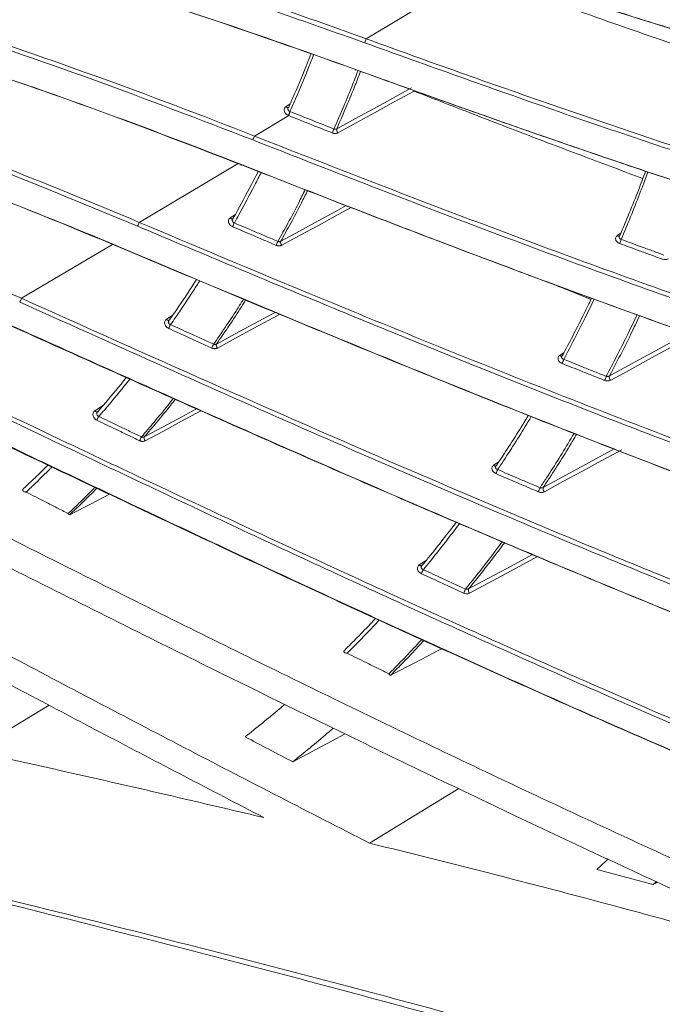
# Model space of a CAD drawing. Header units: millimetres. Extents: x 0 to 1118, y 0 to 864.
# Tile 267 of 313: x 831 to 842, y 552 to 568. Entities that reach past the tile are written whole.
import ezdxf

# ---------------------------------------------------------------- set-up
doc = ezdxf.new("R2010")
doc.units = ezdxf.units.MM

msp = doc.modelspace()

# ---------------------------------------------------------------- linework, layer by layer
at = {"color": 9, "linetype": 'Continuous', "lineweight": 0}
for p, q in [((838.597, 568.999), (836.845, 567.945)), ((837.603, 567.115), (837.597, 567.111)), ((835.547, 566.849), (835.615, 566.893)), ((835.591, 566.705), (835.037, 566.374)), ((834.774, 565.929), (833.176, 564.979)), ((834.647, 565.052), (834.729, 565.106)), ((840.903, 564.764), (840.961, 564.802)), ((832.745, 564.622), (831.272, 563.752)), ((833.615, 563.413), (833.718, 563.479)), ((839.973, 562.829), (840.042, 562.873)), ((832.457, 561.934), (832.596, 562.023)), ((838.904, 561.052), (838.989, 561.107)), ((837.702, 559.44), (837.813, 559.512))]:
    msp.add_line(p, q, dxfattribs=at)
at = {"color": 7, "linetype": 'Continuous', "lineweight": 15}
for p, q in [((837.739, 559.423), (837.746, 559.43)), ((831.719, 557.173), (830.49, 556.431)), ((838.342, 555.824), (836.895, 554.944)), ((841.483, 554.272), (840.573, 554.515)), ((841.483, 554.272), (841.536, 554.323)), ((841.483, 554.272), (841.559, 554.312))]:
    msp.add_line(p, q, dxfattribs=at)
at = {"color": 9, "linetype": 'Continuous', "lineweight": 0, "flags": 128}
for points in [[(836.67, 567.45), (836.668, 567.444), (836.667, 567.44), (836.666, 567.437), (836.666, 567.437), (836.667, 567.437), (836.668, 567.44), (836.669, 567.444), (836.672, 567.45)], [(836.368, 566.49), (836.67, 566.656), (836.972, 566.822), (837.274, 566.987), (837.575, 567.153)], [(837.617, 567.101), (837.298, 566.926), (836.979, 566.751), (836.684, 566.589), (836.388, 566.426)], [(835.547, 566.849), (835.554, 566.842), (835.561, 566.838), (835.568, 566.834), (835.575, 566.833), (835.581, 566.833), (835.586, 566.835), (835.587, 566.835)], [(835.591, 566.705), (835.591, 566.705), (835.589, 566.706), (835.588, 566.707), (835.587, 566.707)], [(835.612, 566.77), (835.615, 566.77), (835.617, 566.769)], [(835.463, 564.672), (835.765, 564.837), (836.067, 565.001), (836.369, 565.166), (836.521, 565.249)], [(836.6, 565.218), (836.391, 565.104), (836.072, 564.93), (835.776, 564.769), (835.48, 564.608)], [(834.647, 565.052), (834.654, 565.046), (834.661, 565.041), (834.668, 565.037), (834.675, 565.035), (834.681, 565.035), (834.687, 565.036), (834.689, 565.038)], [(834.424, 563.011), (834.726, 563.174), (835.028, 563.337), (835.33, 563.501), (835.372, 563.523)], [(835.448, 563.492), (835.35, 563.439), (835.03, 563.266), (834.734, 563.107), (834.438, 562.947)], [(833.615, 563.413), (833.622, 563.406), (833.629, 563.401), (833.636, 563.397), (833.643, 563.394), (833.649, 563.393), (833.655, 563.394), (833.658, 563.396)], [(840.775, 562.495), (841.083, 562.663), (841.39, 562.832), (841.698, 563), (842.005, 563.169)], [(842.049, 563.112), (841.724, 562.934), (841.399, 562.756), (841.098, 562.591), (840.797, 562.426)], [(832.457, 561.934), (832.463, 561.927), (832.47, 561.921), (832.477, 561.917), (832.484, 561.914), (832.49, 561.912), (832.496, 561.913), (832.501, 561.915), (832.502, 561.915)], [(833.257, 561.511), (833.56, 561.673), (833.862, 561.835), (834.101, 561.963)], [(834.173, 561.931), (833.861, 561.764), (833.565, 561.605), (833.269, 561.447)], [(839.705, 560.692), (840.013, 560.859), (840.321, 561.026), (840.628, 561.193), (840.854, 561.316)], [(840.977, 561.304), (840.652, 561.127), (840.327, 560.95), (840.025, 560.787), (839.724, 560.623)], [(838.904, 561.052), (838.911, 561.047), (838.917, 561.043), (838.923, 561.04), (838.93, 561.038), (838.935, 561.038), (838.94, 561.039), (838.943, 561.041)], [(838.5, 559.053), (838.808, 559.219), (839.116, 559.385), (839.423, 559.551), (839.534, 559.61)], [(839.615, 559.576), (839.445, 559.484), (839.119, 559.309), (838.818, 559.147), (838.516, 558.984)], [(837.702, 559.44), (837.708, 559.434), (837.714, 559.43), (837.721, 559.427), (837.727, 559.424), (837.733, 559.424), (837.738, 559.424), (837.742, 559.427), (837.743, 559.427)]]:
    msp.add_lwpolyline(points, dxfattribs=at)
at = {"color": 7, "linetype": 'Continuous', "lineweight": 15, "flags": 128}
for points in [[(834.828, 565.909), (834.825, 565.904), (834.823, 565.9), (834.822, 565.898), (834.822, 565.897), (834.822, 565.899), (834.823, 565.902), (834.824, 565.906), (834.825, 565.909)], [(832.071, 560.261), (832.397, 560.429), (832.696, 560.582)], [(837.256, 557.667), (837.63, 557.86), (838.041, 558.072), (838.07, 558.086)], [(835.656, 556.258), (835.969, 556.424), (836.281, 556.589), (836.505, 556.708)]]:
    msp.add_lwpolyline(points, dxfattribs=at)
at = {"color": 9, "linetype": 'Continuous', "lineweight": 0}
for centre, radius, start, end in [((838.537, 567.296), 1.812, 158.9935, 161.1586), ((836.907, 566.214), 1.409, 156.7288, 159.4989), ((836.913, 566.211), 1.411, 156.7282, 159.4945), ((833.856, 566.807), 1.258, 336.7978, 339.902), ((839.545, 565.171), 3.481, 157.7677, 158.8955), ((836.438, 566.477), 0.0711, 168.9493, 225.1083), ((832.738, 565.132), 0.464, 332.3178, 340.704), ((835.309, 564.674), 0.666, 153.6253, 159.5092), ((840.926, 564.784), 0.0314, 220.5833, 292.2969), ((836.257, 564.273), 0.93, 154.6848, 158.9207), ((835.528, 564.655), 0.0676, 165.3921, 224.3907), ((840.589, 564.804), 0.39, 334.73, 345.1395), ((831.004, 563.842), 0.283, 327.7041, 341.3774), ((834.049, 563.115), 0.424, 150.2788, 159.5312), ((834.833, 562.761), 0.519, 151.3525, 158.9615), ((834.485, 562.991), 0.064, 161.5551, 223.7475), ((839.999, 562.85), 0.033, 218.91, 290.5241), ((839.512, 562.933), 0.551, 334.7957, 342.1741), ((840.299, 562.617), 0.444, 334.1442, 343.3558), ((840.844, 562.479), 0.0705, 166.8621, 228.3506), ((832.776, 561.674), 0.305, 146.6662, 159.566), ((833.509, 561.323), 0.351, 147.7543, 159.0197), ((833.313, 561.488), 0.0601, 157.3949, 223.1852), ((838.034, 561.342), 1.002, 334.8971, 338.9642), ((839.005, 560.923), 0.69, 334.2456, 340.1712), ((839.77, 560.673), 0.0673, 163.3655, 227.6401), ((829.598, 563.089), 8.979, 335.0372, 335.4913), ((836.84, 559.743), 1.752, 334.3872, 336.725), ((838.56, 559.031), 0.0638, 159.5722, 227.0177)]:
    msp.add_arc(centre, radius, start, end, dxfattribs=at)
for points, knots in [([(825.726, 571.186), (826.619, 570.986), (828.405, 570.588), (831.154, 569.83), (833.972, 568.958), (835.891, 568.292), (836.845, 567.945), (836.845, 567.945)], [0, 0, 0, 0, 0.237577, 0.475181, 0.737596, 0.999999, 1, 1, 1, 1]), ([(836.822, 567.881), (835.866, 568.219), (833.953, 568.897), (831.136, 569.764), (828.389, 570.521), (826.605, 570.92), (825.711, 571.119)], [0, 0, 0, 0, 0.262436, 0.524865, 0.76213, 1, 1, 1, 1]), ([(838.588, 569.699), (838.588, 569.699), (839.381, 569.436), (840.971, 568.922), (843.366, 568.191), (845.764, 567.509), (847.357, 567.096), (848.148, 566.902), (848.148, 566.902)], [0, 0, 0, 0, 0.000001, 0.246728, 0.494399, 0.7472, 0.999999, 1, 1, 1, 1]), ([(835.012, 566.311), (834.152, 566.642), (832.431, 567.304), (829.909, 568.163), (827.46, 568.922), (825.875, 569.335), (825.082, 569.542)], [0, 0, 0, 0, 0.263754, 0.527499, 0.763515, 1, 1, 1, 1]), ([(825.099, 569.607), (825.892, 569.4), (827.478, 568.987), (829.93, 568.228), (832.453, 567.365), (834.179, 566.712), (835.037, 566.374), (835.037, 566.374)], [0, 0, 0, 0, 0.236261, 0.472542, 0.736275, 0.999999, 1, 1, 1, 1]), ([(848.129, 566.832), (847.733, 566.931), (846.94, 567.129), (845.742, 567.448), (844.537, 567.783), (842.944, 568.246), (840.953, 568.853), (839.363, 569.373), (838.567, 569.633)], [0, 0, 0, 0, 0.1263464, 0.2528388, 0.3791822, 0.5056645, 0.7523508, 1, 1, 1, 1]), ([(824.353, 568.14), (825.053, 567.931), (826.454, 567.513), (828.627, 566.769), (830.87, 565.931), (832.41, 565.303), (833.176, 564.979), (833.176, 564.979)], [0, 0, 0, 0, 0.235333, 0.470679, 0.735343, 0.999998, 1, 1, 1, 1]), ([(833.149, 564.917), (832.381, 565.235), (830.846, 565.871), (828.604, 566.705), (826.433, 567.45), (825.033, 567.867), (824.333, 568.075)], [0, 0, 0, 0, 0.264683, 0.529356, 0.7645, 1, 1, 1, 1]), ([(836.845, 567.945), (836.845, 567.945), (837.851, 567.58), (839.871, 566.861), (842.932, 565.833), (846.01, 564.877), (848.056, 564.306), (849.069, 564.043), (849.069, 564.043)], [0, 0, 0, 0, 0.000001, 0.244955, 0.491422, 0.745709, 0.999999, 1, 1, 1, 1]), ([(849.049, 563.973), (848.541, 564.108), (847.525, 564.378), (845.985, 564.822), (844.434, 565.291), (842.395, 565.939), (839.854, 566.791), (837.835, 567.517), (836.822, 567.881)], [0, 0, 0, 0, 0.1270477, 0.2543485, 0.3813922, 0.5086732, 0.7535609, 1, 1, 1, 1]), ([(835.993, 567.685), (835.96, 567.602), (835.858, 567.342), (835.73, 567.038), (835.633, 566.818), (835.612, 566.77)], [0, 0, 0, 0, 0.268035, 0.841608, 1, 1, 1, 1]), ([(836.322, 566.488), (836.369, 566.595), (836.467, 566.82), (836.598, 567.135), (836.679, 567.346), (836.713, 567.435)], [0, 0, 0, 0, 0.345185, 0.723282, 1, 1, 1, 1]), ([(836.753, 567.42), (836.72, 567.336), (836.641, 567.13), (836.512, 566.821), (836.415, 566.597), (836.368, 566.49)], [0, 0, 0, 0, 0.266413, 0.651338, 1, 1, 1, 1]), ([(835.587, 566.707), (835.577, 566.712), (835.557, 566.722), (835.534, 566.746), (835.519, 566.773), (835.516, 566.801), (835.523, 566.826), (835.536, 566.841), (835.545, 566.848), (835.547, 566.849)], [0, 0, 0, 0, 0.161247, 0.3224902, 0.4838755, 0.6455932, 0.8076445, 0.9698835, 1, 1, 1, 1]), ([(835.612, 566.77), (835.607, 566.773), (835.597, 566.778), (835.586, 566.79), (835.579, 566.804), (835.577, 566.818), (835.58, 566.826), (835.582, 566.829)], [0, 0, 0, 0, 0.206548, 0.413341, 0.620752, 0.829022, 1, 1, 1, 1]), ([(823.491, 566.791), (824.72, 566.368), (826.645, 565.706), (829.23, 564.651), (830.594, 564.058), (831.272, 563.752), (831.272, 563.752)], [0, 0, 0, 0, 0.469042, 0.734523, 0.999998, 1, 1, 1, 1]), ([(836.297, 566.424), (836.179, 566.471), (835.944, 566.565), (835.709, 566.658), (835.591, 566.705), (835.591, 566.705)], [0, 0, 0, 0, 0.49997, 0.99998, 1, 1, 1, 1]), ([(835.617, 566.769), (835.734, 566.722), (835.969, 566.628), (836.205, 566.535), (836.322, 566.488)], [0, 0, 0, 0, 0.4999803, 1, 1, 1, 1]), ([(835.037, 566.374), (835.037, 566.374), (835.637, 566.138), (836.841, 565.668), (838.655, 564.975), (840.477, 564.297), (842.333, 563.63), (844.216, 562.98), (846.119, 562.355), (848.008, 561.771), (849.253, 561.412), (849.872, 561.241), (849.872, 561.241)], [0, 0, 0, 0, 0.000001, 0.120892, 0.242039, 0.363996, 0.486239, 0.61449, 0.743107, 0.871355, 0.999999, 1, 1, 1, 1]), ([(836.297, 566.424), (836.302, 566.423), (836.312, 566.419), (836.328, 566.416), (836.344, 566.415), (836.36, 566.416), (836.375, 566.42), (836.383, 566.424), (836.388, 566.426)], [0, 0, 0, 0, 0.158982, 0.322139, 0.489202, 0.661131, 0.828139, 1, 1, 1, 1]), ([(836.368, 566.49), (836.366, 566.489), (836.362, 566.487), (836.354, 566.485), (836.346, 566.484), (836.338, 566.484), (836.33, 566.485), (836.325, 566.487), (836.322, 566.488)], [0, 0, 0, 0, 0.16735, 0.339511, 0.506585, 0.67851, 0.837159, 1, 1, 1, 1]), ([(849.852, 561.17), (849.231, 561.346), (847.989, 561.698), (846.1, 562.285), (844.195, 562.91), (842.317, 563.56), (840.47, 564.224), (838.654, 564.9), (836.833, 565.597), (835.619, 566.073), (835.012, 566.311)], [0, 0, 0, 0, 0.128261, 0.256923, 0.385178, 0.513803, 0.634798, 0.755794, 0.877896, 1, 1, 1, 1]), ([(835.146, 565.785), (835.112, 565.717), (834.995, 565.486), (834.85, 565.215), (834.737, 565.013), (834.713, 564.969)], [0, 0, 0, 0, 0.243237, 0.837542, 1, 1, 1, 1]), ([(841.399, 565.794), (841.354, 565.674), (841.262, 565.43), (841.118, 565.067), (841.016, 564.825), (840.966, 564.704)], [0, 0, 0, 0, 0.324453, 0.662202, 1, 1, 1, 1]), ([(835.417, 564.67), (835.471, 564.769), (835.585, 564.975), (835.733, 565.253), (835.823, 565.436), (835.858, 565.507)], [0, 0, 0, 0, 0.358566, 0.751534, 1, 1, 1, 1]), ([(835.896, 565.492), (835.863, 565.426), (835.775, 565.248), (835.63, 564.975), (835.517, 564.77), (835.463, 564.672)], [0, 0, 0, 0, 0.236927, 0.637928, 1, 1, 1, 1]), ([(833.176, 564.979), (833.176, 564.979), (833.871, 564.685), (835.267, 564.098), (837.379, 563.227), (839.505, 562.371), (841.682, 561.523), (843.898, 560.695), (846.141, 559.899), (848.367, 559.158), (849.831, 558.708), (850.558, 558.494), (850.558, 558.494)], [0, 0, 0, 0, 0.0000008, 0.1202568, 0.24051, 0.3622277, 0.4839417, 0.6126821, 0.741946, 0.8706833, 0.9999992, 1, 1, 1, 1]), ([(834.686, 564.907), (834.676, 564.912), (834.656, 564.922), (834.633, 564.947), (834.619, 564.975), (834.616, 565.003), (834.624, 565.03), (834.637, 565.045), (834.646, 565.051), (834.647, 565.052)], [0, 0, 0, 0, 0.161096, 0.322224, 0.483309, 0.644512, 0.805958, 0.967652, 1, 1, 1, 1]), ([(834.713, 564.969), (834.708, 564.972), (834.698, 564.977), (834.687, 564.989), (834.68, 565.004), (834.679, 565.018), (834.681, 565.028), (834.684, 565.032), (834.684, 565.032)], [0, 0, 0, 0, 0.196741, 0.393443, 0.590333, 0.787821, 0.986059, 1, 1, 1, 1]), ([(834.713, 564.969), (834.821, 564.924), (834.992, 564.851), (835.227, 564.751), (835.354, 564.697), (835.417, 564.67)], [0, 0, 0, 0, 0.459752, 0.729873, 1, 1, 1, 1]), ([(850.536, 558.424), (849.807, 558.644), (848.348, 559.084), (846.121, 559.83), (843.875, 560.626), (842.171, 561.264), (840.427, 561.934), (838.516, 562.688), (835.885, 563.764), (834.061, 564.532), (833.149, 564.917)], [0, 0, 0, 0, 0.129045, 0.258095, 0.387105, 0.516119, 0.549984, 0.68551, 0.842751, 1, 1, 1, 1]), ([(835.39, 564.607), (835.327, 564.634), (835.2, 564.688), (835.019, 564.765), (834.848, 564.838), (834.74, 564.884), (834.686, 564.907)], [0, 0, 0, 0, 0.270122, 0.54025, 0.770123, 1, 1, 1, 1]), ([(840.903, 564.764), (840.896, 564.759), (840.882, 564.747), (840.873, 564.724), (840.875, 564.699), (840.888, 564.674), (840.911, 564.652), (840.931, 564.642), (840.941, 564.638)], [0, 0, 0, 0, 0.158962, 0.325579, 0.493154, 0.661775, 0.830906, 1, 1, 1, 1]), ([(835.39, 564.607), (835.395, 564.605), (835.405, 564.602), (835.42, 564.598), (835.436, 564.597), (835.452, 564.598), (835.467, 564.602), (835.476, 564.606), (835.48, 564.608)], [0, 0, 0, 0, 0.157595, 0.319212, 0.486997, 0.659662, 0.827393, 1, 1, 1, 1]), ([(835.463, 564.672), (835.461, 564.671), (835.456, 564.669), (835.449, 564.667), (835.441, 564.666), (835.433, 564.666), (835.425, 564.668), (835.42, 564.669), (835.417, 564.67)], [0, 0, 0, 0, 0.167989, 0.340795, 0.508652, 0.681341, 0.838667, 1, 1, 1, 1]), ([(840.966, 564.704), (840.96, 564.706), (840.95, 564.71), (840.938, 564.72), (840.931, 564.732), (840.93, 564.742), (840.933, 564.748), (840.934, 564.75)], [0, 0, 0, 0, 0.221905, 0.443018, 0.66223, 0.879008, 1, 1, 1, 1]), ([(841.63, 564.384), (841.568, 564.407), (841.444, 564.452), (841.267, 564.517), (841.099, 564.579), (840.994, 564.618), (840.941, 564.638)], [0, 0, 0, 0, 0.270702, 0.541411, 0.770703, 1, 1, 1, 1]), ([(840.966, 564.704), (841.071, 564.665), (841.238, 564.603), (841.468, 564.519), (841.592, 564.474), (841.654, 564.451)], [0, 0, 0, 0, 0.458591, 0.729292, 1, 1, 1, 1]), ([(841.63, 564.384), (841.632, 564.383), (841.645, 564.379), (841.669, 564.375), (841.703, 564.376), (841.721, 564.384), (841.73, 564.388)], [0, 0, 0, 0, 0.0546284, 0.3710508, 0.6855379, 1, 1, 1, 1]), ([(834.153, 564.033), (834.121, 563.983), (833.993, 563.782), (833.835, 563.547), (833.708, 563.364), (833.681, 563.325)], [0, 0, 0, 0, 0.2102205, 0.8319188, 1, 1, 1, 1]), ([(834.378, 563.01), (834.44, 563.099), (834.569, 563.286), (834.73, 563.528), (834.826, 563.684), (834.86, 563.737)], [0, 0, 0, 0, 0.375026, 0.786237, 1, 1, 1, 1]), ([(834.895, 563.722), (834.865, 563.673), (834.771, 563.522), (834.613, 563.286), (834.485, 563.099), (834.424, 563.011)], [0, 0, 0, 0, 0.2005079, 0.6212096, 1, 1, 1, 1]), ([(840.529, 563.737), (840.481, 563.636), (840.377, 563.421), (840.213, 563.097), (840.096, 562.875), (840.037, 562.764)], [0, 0, 0, 0, 0.304114, 0.652032, 1, 1, 1, 1]), ([(840.724, 562.49), (840.732, 562.504), (840.795, 562.625), (840.914, 562.853), (841.073, 563.171), (841.175, 563.384), (841.223, 563.486)], [0, 0, 0, 0, 0.042664, 0.370059, 0.697495, 1, 1, 1, 1]), ([(833.652, 563.263), (833.642, 563.269), (833.622, 563.28), (833.6, 563.305), (833.586, 563.334), (833.583, 563.363), (833.591, 563.39), (833.604, 563.405), (833.614, 563.412), (833.615, 563.413)], [0, 0, 0, 0, 0.160985, 0.322009, 0.48284, 0.643584, 0.804457, 0.965605, 1, 1, 1, 1]), ([(833.681, 563.325), (833.676, 563.328), (833.666, 563.333), (833.654, 563.346), (833.648, 563.36), (833.647, 563.375), (833.649, 563.386), (833.653, 563.39), (833.654, 563.391)], [0, 0, 0, 0, 0.188771, 0.377267, 0.565526, 0.753985, 0.943062, 1, 1, 1, 1]), ([(841.265, 563.471), (841.218, 563.373), (841.116, 563.159), (840.953, 562.833), (840.835, 562.608), (840.775, 562.495)], [0, 0, 0, 0, 0.295444, 0.647697, 1, 1, 1, 1]), ([(834.349, 562.947), (834.286, 562.976), (834.16, 563.033), (833.981, 563.114), (833.811, 563.191), (833.705, 563.239), (833.652, 563.263)], [0, 0, 0, 0, 0.270833, 0.541673, 0.770834, 1, 1, 1, 1]), ([(833.681, 563.325), (833.734, 563.301), (833.84, 563.253), (834.01, 563.176), (834.189, 563.095), (834.315, 563.038), (834.378, 563.01)], [0, 0, 0, 0, 0.229163, 0.45833, 0.729162, 1, 1, 1, 1]), ([(834.424, 563.011), (834.422, 563.01), (834.417, 563.008), (834.41, 563.006), (834.402, 563.005), (834.394, 563.006), (834.386, 563.007), (834.381, 563.009), (834.378, 563.01)], [0, 0, 0, 0, 0.168577, 0.341987, 0.510625, 0.684082, 0.840129, 1, 1, 1, 1]), ([(834.349, 562.947), (834.354, 562.945), (834.364, 562.941), (834.379, 562.938), (834.395, 562.936), (834.41, 562.937), (834.425, 562.941), (834.434, 562.945), (834.438, 562.947)], [0, 0, 0, 0, 0.156193, 0.3162518, 0.4847679, 0.6581744, 0.8266383, 1, 1, 1, 1]), ([(839.973, 562.829), (839.966, 562.823), (839.952, 562.812), (839.943, 562.788), (839.945, 562.762), (839.958, 562.736), (839.98, 562.713), (840.001, 562.703), (840.011, 562.698)], [0, 0, 0, 0, 0.158986, 0.325048, 0.49248, 0.66128, 0.83066, 1, 1, 1, 1]), ([(840.037, 562.764), (840.032, 562.766), (840.021, 562.77), (840.009, 562.78), (840.002, 562.792), (840.001, 562.804), (840.004, 562.811), (840.006, 562.814)], [0, 0, 0, 0, 0.213933, 0.427017, 0.637803, 0.845346, 1, 1, 1, 1]), ([(840.698, 562.424), (840.636, 562.449), (840.512, 562.498), (840.335, 562.568), (840.168, 562.635), (840.063, 562.677), (840.011, 562.698)], [0, 0, 0, 0, 0.271515, 0.543036, 0.771516, 1, 1, 1, 1]), ([(840.037, 562.764), (840.089, 562.743), (840.194, 562.701), (840.361, 562.634), (840.538, 562.564), (840.662, 562.515), (840.724, 562.49)], [0, 0, 0, 0, 0.228481, 0.456966, 0.728479, 1, 1, 1, 1]), ([(833.023, 562.446), (832.995, 562.41), (832.861, 562.239), (832.693, 562.039), (832.552, 561.876), (832.522, 561.841)], [0, 0, 0, 0, 0.1723014, 0.825294, 1, 1, 1, 1]), ([(840.698, 562.424), (840.7, 562.423), (840.712, 562.419), (840.737, 562.414), (840.77, 562.414), (840.788, 562.422), (840.797, 562.426)], [0, 0, 0, 0, 0.0521296, 0.3697701, 0.6848864, 1, 1, 1, 1]), ([(840.775, 562.495), (840.771, 562.493), (840.761, 562.488), (840.744, 562.487), (840.732, 562.488), (840.725, 562.49), (840.724, 562.49)], [0, 0, 0, 0, 0.312067, 0.627173, 0.94733, 1, 1, 1, 1]), ([(833.212, 561.51), (833.28, 561.59), (833.424, 561.758), (833.595, 561.965), (833.695, 562.094), (833.724, 562.132)], [0, 0, 0, 0, 0.393162, 0.82452, 1, 1, 1, 1]), ([(833.757, 562.117), (833.732, 562.084), (833.634, 561.958), (833.467, 561.756), (833.325, 561.59), (833.257, 561.511)], [0, 0, 0, 0, 0.160029, 0.602575, 1, 1, 1, 1]), ([(832.491, 561.78), (832.481, 561.786), (832.462, 561.797), (832.44, 561.824), (832.427, 561.853), (832.424, 561.883), (832.433, 561.91), (832.446, 561.926), (832.455, 561.933), (832.457, 561.934)], [0, 0, 0, 0, 0.160902, 0.321848, 0.482481, 0.642819, 0.803126, 0.963667, 1, 1, 1, 1]), ([(832.522, 561.841), (832.517, 561.844), (832.507, 561.849), (832.496, 561.862), (832.489, 561.877), (832.488, 561.892), (832.491, 561.904), (832.496, 561.909), (832.498, 561.911)], [0, 0, 0, 0, 0.181246, 0.362049, 0.542253, 0.722234, 0.902582, 1, 1, 1, 1]), ([(833.181, 561.448), (833.119, 561.478), (832.993, 561.539), (832.816, 561.624), (832.648, 561.704), (832.543, 561.755), (832.491, 561.78)], [0, 0, 0, 0, 0.271493, 0.542993, 0.771495, 1, 1, 1, 1]), ([(832.522, 561.841), (832.574, 561.816), (832.679, 561.766), (832.847, 561.685), (833.024, 561.6), (833.149, 561.54), (833.212, 561.51)], [0, 0, 0, 0, 0.228503, 0.457009, 0.728501, 1, 1, 1, 1]), ([(839.512, 561.839), (839.496, 561.813), (839.415, 561.678), (839.267, 561.439), (839.101, 561.18), (839.001, 561.029), (838.969, 560.982)], [0, 0, 0, 0, 0.090446, 0.460886, 0.83138, 1, 1, 1, 1]), ([(833.181, 561.448), (833.186, 561.446), (833.195, 561.442), (833.21, 561.439), (833.226, 561.437), (833.241, 561.438), (833.256, 561.441), (833.265, 561.445), (833.269, 561.447)], [0, 0, 0, 0, 0.15474, 0.313188, 0.48246, 0.656634, 0.825856, 1, 1, 1, 1]), ([(833.257, 561.511), (833.255, 561.51), (833.251, 561.508), (833.243, 561.506), (833.235, 561.505), (833.227, 561.506), (833.219, 561.507), (833.214, 561.509), (833.212, 561.51)], [0, 0, 0, 0, 0.1691508, 0.3431622, 0.5125966, 0.6868449, 0.8416006, 1, 1, 1, 1]), ([(839.654, 560.689), (839.689, 560.742), (839.861, 561.003), (840.045, 561.295), (840.189, 561.541), (840.205, 561.568)], [0, 0, 0, 0, 0.185681, 0.909716, 1, 1, 1, 1]), ([(840.244, 561.553), (840.231, 561.53), (840.09, 561.288), (839.909, 561.002), (839.739, 560.743), (839.705, 560.692)], [0, 0, 0, 0, 0.0779456, 0.818132, 1, 1, 1, 1]), ([(806.11, 561.336), (806.377, 561.213), (807.221, 560.825), (808.709, 560.228), (810.568, 559.536), (812.484, 558.889), (815.093, 558.077), (818.407, 557.153), (821.759, 556.301), (826.442, 555.151), (831.137, 554.027), (836.445, 552.667), (840.378, 551.595), (844.252, 550.457), (848.051, 549.242), (851.755, 547.938), (855.346, 546.533), (858.228, 545.256), (860.464, 544.16), (861.545, 543.571), (862.086, 543.275)], [0, 0, 0, 0, 0.015879, 0.050062, 0.084129, 0.118667, 0.153247, 0.222024, 0.289796, 0.323636, 0.458775, 0.526218, 0.593693, 0.661061, 0.72837, 0.795789, 0.862992, 0.930411, 0.965177, 1, 1, 1, 1]), ([(831.763, 561.024), (831.752, 561.013), (831.667, 560.927), (831.529, 560.791), (831.4, 560.669), (831.347, 560.618)], [0, 0, 0, 0, 0.0800687, 0.6203481, 1, 1, 1, 1]), ([(838.904, 561.052), (838.898, 561.047), (838.884, 561.036), (838.874, 561.011), (838.876, 560.984), (838.889, 560.957), (838.911, 560.933), (838.931, 560.922), (838.941, 560.917)], [0, 0, 0, 0, 0.159109, 0.324598, 0.491887, 0.660855, 0.830447, 1, 1, 1, 1]), ([(838.969, 560.982), (838.964, 560.984), (838.953, 560.989), (838.941, 560.999), (838.934, 561.012), (838.933, 561.025), (838.937, 561.033), (838.938, 561.036)], [0, 0, 0, 0, 0.205747, 0.410635, 0.61292, 0.811232, 1, 1, 1, 1]), ([(838.969, 560.982), (839.021, 560.96), (839.125, 560.915), (839.291, 560.844), (839.468, 560.768), (839.592, 560.715), (839.654, 560.689)], [0, 0, 0, 0, 0.227713, 0.45543, 0.7277115, 1, 1, 1, 1]), ([(839.626, 560.623), (839.564, 560.649), (839.44, 560.702), (839.264, 560.778), (839.097, 560.849), (838.993, 560.894), (838.941, 560.917)], [0, 0, 0, 0, 0.2722824, 0.5445718, 0.7722838, 1, 1, 1, 1]), ([(832.028, 560.272), (832.084, 560.326), (832.216, 560.452), (832.36, 560.592), (832.446, 560.682), (832.458, 560.694)], [0, 0, 0, 0, 0.387301, 0.911923, 1, 1, 1, 1]), ([(832.489, 560.68), (832.48, 560.671), (832.398, 560.586), (832.252, 560.443), (832.114, 560.312), (832.052, 560.253)], [0, 0, 0, 0, 0.060895, 0.57909, 1, 1, 1, 1]), ([(839.626, 560.623), (839.628, 560.622), (839.64, 560.617), (839.664, 560.611), (839.697, 560.612), (839.715, 560.619), (839.724, 560.623)], [0, 0, 0, 0, 0.049162, 0.368179, 0.68408, 1, 1, 1, 1]), ([(839.705, 560.692), (839.701, 560.69), (839.691, 560.686), (839.674, 560.684), (839.661, 560.686), (839.655, 560.688), (839.654, 560.689)], [0, 0, 0, 0, 0.312061, 0.627889, 0.950164, 1, 1, 1, 1]), ([(838.356, 560.114), (838.344, 560.098), (838.259, 559.983), (838.098, 559.774), (837.913, 559.541), (837.802, 559.406), (837.768, 559.364)], [0, 0, 0, 0, 0.063162, 0.4459076, 0.8287101, 1, 1, 1, 1]), ([(838.449, 559.051), (838.488, 559.099), (838.603, 559.24), (838.791, 559.48), (838.951, 559.69), (839.035, 559.805), (839.047, 559.821)], [0, 0, 0, 0, 0.190665, 0.564431, 0.93825, 1, 1, 1, 1]), ([(839.084, 559.805), (839.038, 559.743), (838.938, 559.607), (838.78, 559.403), (838.631, 559.215), (838.537, 559.099), (838.5, 559.053)], [0, 0, 0, 0, 0.242645, 0.527992, 0.813363, 1, 1, 1, 1]), ([(837.738, 559.299), (837.728, 559.305), (837.707, 559.316), (837.685, 559.342), (837.673, 559.37), (837.672, 559.398), (837.681, 559.423), (837.695, 559.435), (837.702, 559.44)], [0, 0, 0, 0, 0.1697009, 0.339441, 0.508543, 0.6756829, 0.8405938, 1, 1, 1, 1]), ([(837.768, 559.364), (837.762, 559.367), (837.751, 559.371), (837.739, 559.383), (837.732, 559.396), (837.731, 559.409), (837.734, 559.419), (837.738, 559.422), (837.739, 559.423)], [0, 0, 0, 0, 0.196187, 0.391562, 0.584157, 0.772195, 0.956168, 1, 1, 1, 1]), ([(837.768, 559.364), (837.819, 559.34), (837.922, 559.293), (838.087, 559.217), (838.263, 559.136), (838.387, 559.079), (838.449, 559.051)], [0, 0, 0, 0, 0.226994, 0.453991, 0.726992, 1, 1, 1, 1]), ([(838.419, 558.986), (838.357, 559.014), (838.233, 559.071), (838.058, 559.152), (837.892, 559.228), (837.789, 559.276), (837.738, 559.299)], [0, 0, 0, 0, 0.273002, 0.546011, 0.773003, 1, 1, 1, 1]), ([(838.5, 559.053), (838.495, 559.051), (838.486, 559.047), (838.469, 559.046), (838.456, 559.049), (838.45, 559.051), (838.449, 559.051)], [0, 0, 0, 0, 0.3122713, 0.6290047, 0.9535563, 1, 1, 1, 1]), ([(838.419, 558.986), (838.421, 558.985), (838.433, 558.98), (838.456, 558.974), (838.489, 558.973), (838.507, 558.981), (838.516, 558.984)], [0, 0, 0, 0, 0.045664, 0.366222, 0.683091, 1, 1, 1, 1]), ([(837.055, 558.551), (837.021, 558.514), (836.908, 558.391), (836.734, 558.212), (836.594, 558.071), (836.536, 558.013)], [0, 0, 0, 0, 0.203646, 0.66677, 1, 1, 1, 1]), ([(837.212, 557.681), (837.275, 557.744), (837.419, 557.89), (837.596, 558.075), (837.708, 558.199), (837.742, 558.236)], [0, 0, 0, 0, 0.350242, 0.803765, 1, 1, 1, 1]), ([(837.776, 558.221), (837.746, 558.187), (837.638, 558.067), (837.459, 557.881), (837.31, 557.73), (837.242, 557.661)], [0, 0, 0, 0, 0.174376, 0.624371, 1, 1, 1, 1])]:
    msp.add_open_spline(points, degree=3, knots=knots, dxfattribs=at)
at = {"color": 7, "linetype": 'Continuous', "lineweight": 15}
for points, knots in [([(836.672, 567.45), (836.672, 567.45), (835.812, 567.762), (834.082, 568.363), (831.363, 569.219), (828.519, 570.019), (826.538, 570.464), (825.547, 570.687)], [0, 0, 0, 0, 0.000001, 0.23632, 0.47301, 0.73649, 1, 1, 1, 1]), ([(825.554, 570.685), (826.049, 570.577), (827.04, 570.362), (829.013, 569.874), (831.364, 569.219), (834.082, 568.366), (835.807, 567.756), (836.67, 567.45)], [0, 0, 0, 0, 0.131686, 0.263494, 0.52696, 0.763284, 1, 1, 1, 1]), ([(834.826, 565.912), (834.826, 565.912), (834.058, 566.214), (832.514, 566.799), (830.084, 567.643), (827.542, 568.445), (825.769, 568.91), (824.883, 569.142)], [0, 0, 0, 0, 0.000001, 0.235845, 0.471992, 0.735986, 1, 1, 1, 1]), ([(824.892, 569.137), (825.778, 568.904), (827.549, 568.44), (830.088, 567.638), (832.516, 566.799), (834.057, 566.206), (834.828, 565.909)], [0, 0, 0, 0, 0.263981, 0.527969, 0.763825, 1, 1, 1, 1]), ([(838.448, 569.176), (838.863, 569.039), (839.694, 568.766), (840.939, 568.37), (842.182, 567.984), (843.806, 567.497), (845.812, 566.923), (847.383, 566.522), (848.17, 566.322)], [0, 0, 0, 0, 0.1269146, 0.2539563, 0.3808752, 0.5079284, 0.7534382, 1, 1, 1, 1]), ([(848.189, 566.31), (848.189, 566.31), (847.407, 566.503), (845.829, 566.915), (843.411, 567.604), (840.949, 568.358), (839.285, 568.897), (838.452, 569.172), (838.452, 569.172)], [0, 0, 0, 0, 0.000001, 0.245522, 0.492111, 0.746064, 0.999999, 1, 1, 1, 1]), ([(842.017, 567.789), (841.921, 567.822), (841.303, 568.033), (840.424, 568.343), (839.38, 568.715), (838.858, 568.905), (838.597, 568.999)], [0, 0, 0, 0, 0.084357, 0.541795, 0.770852, 1, 1, 1, 1]), ([(824.112, 567.701), (824.899, 567.466), (826.474, 566.994), (828.728, 566.207), (830.883, 565.394), (832.249, 564.829), (832.932, 564.545)], [0, 0, 0, 0, 0.26461, 0.529231, 0.764489, 1, 1, 1, 1]), ([(835.594, 566.844), (835.614, 566.89), (835.709, 567.107), (835.829, 567.391), (835.925, 567.634), (835.95, 567.7)], [0, 0, 0, 0, 0.16174, 0.773378, 1, 1, 1, 1]), ([(836.67, 567.45), (837.203, 567.258), (838.27, 566.873), (839.871, 566.311), (841.472, 565.766), (843.55, 565.082), (846.109, 564.282), (848.099, 563.74), (849.098, 563.468)], [0, 0, 0, 0, 0.127618, 0.255445, 0.383068, 0.510918, 0.754586, 1, 1, 1, 1]), ([(849.118, 563.456), (849.118, 563.456), (848.131, 563.715), (846.129, 564.277), (843.041, 565.237), (839.879, 566.299), (837.74, 567.062), (836.672, 567.45), (836.672, 567.45)], [0, 0, 0, 0, 0.000001, 0.243684, 0.489146, 0.744587, 0.999999, 1, 1, 1, 1]), ([(841.316, 565.688), (841.003, 565.805), (840.37, 566.041), (839.417, 566.404), (838.497, 566.758), (837.897, 566.992), (837.617, 567.101)], [0, 0, 0, 0, 0.253761, 0.512786, 0.77229, 1, 1, 1, 1]), ([(835.582, 566.829), (835.582, 566.83), (835.583, 566.835), (835.588, 566.84), (835.593, 566.844), (835.594, 566.844)], [0, 0, 0, 0, 0.132792, 0.864318, 1, 1, 1, 1]), ([(832.928, 564.552), (832.928, 564.552), (831.571, 565.126), (830.197, 565.646), (828.823, 566.167)], [0, 0, 0, 0, 0.000003, 1, 1, 1, 1]), ([(849.929, 560.658), (849.929, 560.658), (849.339, 560.823), (848.15, 561.168), (846.341, 561.729), (844.509, 562.33), (842.627, 562.978), (840.703, 563.668), (838.743, 564.397), (836.782, 565.146), (835.478, 565.656), (834.826, 565.912), (834.826, 565.912)], [0, 0, 0, 0, 0.000001, 0.120491, 0.241318, 0.363143, 0.485292, 0.613809, 0.742673, 0.871177, 0.999999, 1, 1, 1, 1]), ([(834.828, 565.909), (835.477, 565.654), (836.778, 565.145), (838.735, 564.399), (840.694, 563.671), (842.608, 562.986), (844.476, 562.343), (846.297, 561.747), (848.112, 561.182), (849.31, 560.84), (849.908, 560.669)], [0, 0, 0, 0, 0.128512, 0.257337, 0.385858, 0.514722, 0.635391, 0.756058, 0.87803, 1, 1, 1, 1]), ([(834.695, 565.044), (834.718, 565.086), (834.83, 565.287), (834.966, 565.539), (835.074, 565.753), (835.099, 565.803)], [0, 0, 0, 0, 0.168884, 0.805668, 1, 1, 1, 1]), ([(840.945, 564.764), (840.996, 564.886), (841.098, 565.129), (841.237, 565.477), (841.323, 565.705), (841.361, 565.807)], [0, 0, 0, 0, 0.35522, 0.710492, 1, 1, 1, 1]), ([(834.684, 565.032), (834.687, 565.036), (834.69, 565.04), (834.694, 565.044), (834.695, 565.044)], [0, 0, 0, 0, 0.822948, 1, 1, 1, 1]), ([(840.934, 564.75), (840.934, 564.752), (840.936, 564.757), (840.941, 564.761), (840.945, 564.764)], [0, 0, 0, 0, 0.314056, 1, 1, 1, 1]), ([(850.62, 557.915), (850.62, 557.915), (849.924, 558.122), (848.515, 558.559), (846.365, 559.278), (844.178, 560.054), (841.953, 560.884), (839.702, 561.76), (837.438, 562.672), (835.177, 563.605), (833.677, 564.236), (832.928, 564.552), (832.928, 564.552)], [0, 0, 0, 0, 0.000001, 0.12194, 0.244383, 0.368326, 0.492753, 0.619352, 0.746416, 0.873, 0.999999, 1, 1, 1, 1]), ([(832.932, 564.545), (833.679, 564.231), (835.174, 563.602), (837.43, 562.671), (839.693, 561.761), (841.928, 560.893), (844.129, 560.072), (846.3, 559.302), (848.463, 558.576), (849.886, 558.143), (850.598, 557.926)], [0, 0, 0, 0, 0.126596, 0.253598, 0.380205, 0.507267, 0.629479, 0.751687, 0.875845, 1, 1, 1, 1]), ([(833.663, 563.401), (833.69, 563.439), (833.817, 563.621), (833.963, 563.838), (834.08, 564.022), (834.101, 564.055)], [0, 0, 0, 0, 0.178327, 0.84917, 1, 1, 1, 1]), ([(840.478, 563.734), (840.303, 563.804), (840.069, 563.897), (839.836, 563.992), (839.778, 564.016)], [0, 0, 0, 0, 0.748779, 1, 1, 1, 1]), ([(851.1, 555.732), (850.206, 556.02), (848.413, 556.599), (845.663, 557.597), (842.882, 558.671), (840.283, 559.732), (837.875, 560.753), (835.661, 561.716), (833.446, 562.699), (831.977, 563.361), (831.243, 563.691)], [0, 0, 0, 0, 0.138662, 0.278334, 0.416981, 0.556523, 0.666638, 0.776757, 0.888377, 1, 1, 1, 1]), ([(831.272, 563.752), (831.272, 563.752), (831.993, 563.427), (833.445, 562.775), (835.647, 561.799), (837.872, 560.831), (840.293, 559.806), (842.902, 558.742), (845.676, 557.669), (848.428, 556.676), (850.229, 556.082), (851.122, 555.803), (851.122, 555.803)], [0, 0, 0, 0, 0.000001, 0.109987, 0.220311, 0.331722, 0.443528, 0.58218, 0.721705, 0.860357, 0.999999, 1, 1, 1, 1]), ([(840.016, 562.825), (840.022, 562.837), (840.086, 562.955), (840.203, 563.18), (840.354, 563.477), (840.447, 563.67), (840.487, 563.752)], [0, 0, 0, 0, 0.039546, 0.388144, 0.736788, 1, 1, 1, 1]), ([(851.189, 555.226), (851.189, 555.226), (850.568, 555.422), (849.313, 555.835), (847.397, 556.506), (845.449, 557.227), (843.136, 558.123), (840.457, 559.213), (837.358, 560.531), (834.193, 561.924), (832.055, 562.884), (830.99, 563.364), (830.99, 563.364)], [0, 0, 0, 0, 0.000001, 0.095614, 0.191564, 0.288515, 0.385792, 0.533518, 0.682278, 0.8406, 0.999999, 1, 1, 1, 1]), ([(830.996, 563.353), (832.057, 562.876), (834.185, 561.92), (837.342, 560.534), (840.443, 559.216), (843.109, 558.133), (845.407, 557.243), (847.342, 556.528), (849.267, 555.85), (850.533, 555.441), (851.166, 555.237)], [0, 0, 0, 0, 0.158348, 0.317744, 0.465485, 0.614233, 0.710022, 0.805809, 0.902905, 1, 1, 1, 1]), ([(833.654, 563.391), (833.656, 563.394), (833.659, 563.398), (833.662, 563.4), (833.663, 563.401)], [0, 0, 0, 0, 0.766206, 1, 1, 1, 1]), ([(840.006, 562.814), (840.006, 562.815), (840.008, 562.819), (840.012, 562.823), (840.016, 562.825)], [0, 0, 0, 0, 0.204033, 1, 1, 1, 1]), ([(851.54, 553.094), (850.674, 553.391), (848.943, 553.985), (846.253, 555.015), (843.507, 556.131), (840.701, 557.335), (837.87, 558.6), (835.013, 559.919), (832.148, 561.27), (830.256, 562.175), (829.307, 562.628)], [0, 0, 0, 0, 0.120402, 0.24081, 0.364694, 0.488587, 0.614561, 0.741312, 0.870305, 1, 1, 1, 1]), ([(829.338, 562.688), (829.338, 562.688), (830.28, 562.238), (832.179, 561.332), (835.037, 559.985), (837.897, 558.667), (840.712, 557.409), (843.494, 556.217), (846.228, 555.104), (848.928, 554.074), (850.694, 553.454), (851.564, 553.165), (851.564, 553.165)], [0, 0, 0, 0, 0.000001, 0.129375, 0.25874, 0.385116, 0.511482, 0.633427, 0.755792, 0.878113, 0.999999, 1, 1, 1, 1]), ([(832.505, 561.918), (832.535, 561.952), (832.675, 562.115), (832.83, 562.299), (832.951, 562.452), (832.966, 562.471)], [0, 0, 0, 0, 0.18933, 0.90012, 1, 1, 1, 1]), ([(829.031, 562.324), (830.092, 561.818), (832.22, 560.803), (835.383, 559.313), (838.492, 557.884), (841.362, 556.61), (844.063, 555.459), (846.598, 554.431), (849.125, 553.462), (850.781, 552.888), (851.609, 552.601)], [0, 0, 0, 0, 0.142525, 0.285992, 0.41792, 0.550746, 0.66172, 0.772688, 0.886346, 1, 1, 1, 1]), ([(851.633, 552.59), (851.633, 552.59), (850.833, 552.86), (849.205, 553.435), (846.702, 554.39), (844.14, 555.429), (841.401, 556.597), (838.504, 557.885), (835.397, 559.314), (832.239, 560.803), (830.123, 561.814), (829.068, 562.317)], [0, 0, 0, 0, 0.000001, 0.110825, 0.222342, 0.335937, 0.450207, 0.582389, 0.715495, 0.858284, 1, 1, 1, 1]), ([(832.498, 561.911), (832.499, 561.913), (832.501, 561.916), (832.504, 561.918), (832.505, 561.918)], [0, 0, 0, 0, 0.670947, 1, 1, 1, 1]), ([(827.345, 561.755), (828.392, 561.227), (830.491, 560.167), (833.619, 558.6), (836.698, 557.087), (839.732, 555.637), (842.807, 554.22), (845.874, 552.879), (848.906, 551.629), (850.856, 550.914), (851.836, 550.554)], [0, 0, 0, 0, 0.130981, 0.262824, 0.383159, 0.504312, 0.62825, 0.753257, 0.876035, 1, 1, 1, 1]), ([(838.948, 561.046), (838.981, 561.096), (839.083, 561.249), (839.25, 561.51), (839.389, 561.732), (839.459, 561.849), (839.465, 561.858)], [0, 0, 0, 0, 0.18782, 0.577336, 0.96691, 1, 1, 1, 1]), ([(826.997, 561.449), (828.058, 560.914), (830.188, 559.841), (833.298, 558.281), (836.292, 556.805), (839.17, 555.419), (842.086, 554.054), (844.029, 553.195), (845.004, 552.763)], [0, 0, 0, 0, 0.1814104, 0.3640156, 0.5204421, 0.6777982, 0.8383009, 1, 1, 1, 1]), ([(825.386, 560.996), (825.858, 560.745), (826.803, 560.243), (828.237, 559.479), (829.685, 558.709), (831.599, 557.695), (833.997, 556.433), (835.927, 555.441), (836.895, 554.944)], [0, 0, 0, 0, 0.126911, 0.253985, 0.380897, 0.507989, 0.753244, 1, 1, 1, 1]), ([(831.307, 560.674), (831.368, 560.732), (831.501, 560.857), (831.63, 560.985), (831.699, 561.054)], [0, 0, 0, 0, 0.464271, 1, 1, 1, 1]), ([(838.938, 561.036), (838.938, 561.036), (838.94, 561.04), (838.944, 561.043), (838.948, 561.046)], [0, 0, 0, 0, 0.032023, 1, 1, 1, 1]), ([(825.008, 560.733), (825.427, 560.511), (826.264, 560.067), (827.533, 559.392), (828.812, 558.712), (830.504, 557.813), (832.624, 556.691), (834.332, 555.803), (835.187, 555.357)], [0, 0, 0, 0, 0.1267357, 0.2535946, 0.3803315, 0.5072022, 0.7530432, 1, 1, 1, 1]), ([(831.294, 560.657), (831.293, 560.653), (831.292, 560.646), (831.297, 560.636), (831.309, 560.626), (831.327, 560.62), (831.341, 560.619), (831.347, 560.618), (831.347, 560.618)], [0, 0, 0, 0, 0.142049, 0.2832, 0.495358, 0.798887, 0.992538, 1, 1, 1, 1]), ([(831.294, 560.657), (831.295, 560.659), (831.296, 560.663), (831.299, 560.668), (831.303, 560.672), (831.306, 560.673), (831.307, 560.674)], [0, 0, 0, 0, 0.28599, 0.580255, 0.788559, 1, 1, 1, 1]), ([(831.347, 560.618), (831.398, 560.592), (831.502, 560.539), (831.667, 560.455), (831.842, 560.366), (831.966, 560.303), (832.028, 560.272)], [0, 0, 0, 0, 0.228099, 0.456202, 0.728098, 1, 1, 1, 1]), ([(832.052, 560.253), (832.049, 560.253), (832.041, 560.253), (832.033, 560.262), (832.029, 560.27), (832.028, 560.272), (832.028, 560.272)], [0, 0, 0, 0, 0.387277, 0.829519, 0.988576, 1, 1, 1, 1]), ([(832.052, 560.253), (832.054, 560.254), (832.058, 560.255), (832.065, 560.258), (832.069, 560.26), (832.071, 560.261)], [0, 0, 0, 0, 0.405236, 0.827226, 1, 1, 1, 1]), ([(837.746, 559.43), (837.783, 559.475), (837.896, 559.613), (838.083, 559.847), (838.23, 560.04), (838.303, 560.136)], [0, 0, 0, 0, 0.194056, 0.5992, 1, 1, 1, 1]), ([(836.497, 558.064), (836.564, 558.131), (836.713, 558.279), (836.879, 558.451), (836.977, 558.557), (836.997, 558.578)], [0, 0, 0, 0, 0.398618, 0.880744, 1, 1, 1, 1]), ([(862.19, 543.047), (862.19, 543.047), (861.657, 543.349), (860.565, 543.942), (858.336, 545.053), (855.447, 546.345), (851.856, 547.768), (848.143, 549.089), (844.34, 550.32), (840.461, 551.472), (836.524, 552.558), (831.215, 553.936), (826.517, 555.076), (821.836, 556.242), (818.481, 557.096), (815.857, 557.858), (814.536, 558.242)], [0, 0, 0, 0, 0, 0.041135, 0.082343, 0.161795, 0.24154, 0.321085, 0.400776, 0.480371, 0.560021, 0.639716, 0.799202, 0.839112, 0.918997, 1, 1, 1, 1]), ([(836.484, 558.046), (836.485, 558.048), (836.486, 558.052), (836.489, 558.057), (836.493, 558.061), (836.496, 558.063), (836.497, 558.064)], [0, 0, 0, 0, 0.284435, 0.577002, 0.786859, 1, 1, 1, 1]), ([(836.484, 558.046), (836.484, 558.043), (836.483, 558.036), (836.489, 558.027), (836.503, 558.018), (836.52, 558.014), (836.533, 558.013), (836.536, 558.013), (836.536, 558.013)], [0, 0, 0, 0, 0.146196, 0.291103, 0.531717, 0.889169, 0.992523, 1, 1, 1, 1]), ([(836.536, 558.013), (836.587, 557.988), (836.69, 557.937), (836.853, 557.857), (837.028, 557.771), (837.151, 557.711), (837.212, 557.681)], [0, 0, 0, 0, 0.227355, 0.454714, 0.727353, 1, 1, 1, 1]), ([(837.242, 557.661), (837.238, 557.66), (837.231, 557.66), (837.221, 557.667), (837.215, 557.676), (837.212, 557.68), (837.212, 557.681)], [0, 0, 0, 0, 0.30696, 0.68102, 0.988769, 1, 1, 1, 1]), ([(837.242, 557.661), (837.244, 557.662), (837.248, 557.663), (837.253, 557.666), (837.256, 557.667)], [0, 0, 0, 0, 0.490707, 1, 1, 1, 1]), ([(834.886, 556.661), (834.979, 556.735), (835.166, 556.883), (835.38, 557.059), (835.499, 557.162), (835.527, 557.187)], [0, 0, 0, 0, 0.431653, 0.863374, 1, 1, 1, 1]), ([(835.656, 556.258), (835.75, 556.334), (835.938, 556.484), (836.156, 556.666), (836.279, 556.774), (836.31, 556.802)], [0, 0, 0, 0, 0.426181, 0.852428, 1, 1, 1, 1]), ([(835.656, 556.258), (835.527, 556.325), (835.27, 556.46), (835.014, 556.594), (834.886, 556.661)], [0, 0, 0, 0, 0.499971, 1, 1, 1, 1]), ([(830.49, 556.431), (830.883, 556.344), (831.669, 556.17), (832.845, 555.904), (834.018, 555.633), (834.797, 555.449), (835.187, 555.357)], [0, 0, 0, 0, 0.2500237, 0.5000476, 0.7500176, 1, 1, 1, 1]), ([(836.895, 554.944), (837.58, 554.774), (838.95, 554.433), (840.986, 553.897), (843.007, 553.344), (844.338, 552.957), (845.004, 552.763)], [0, 0, 0, 0, 0.250139, 0.500279, 0.750097, 1, 1, 1, 1]), ([(840.573, 554.515), (840.619, 554.558), (840.68, 554.615), (840.741, 554.672), (840.756, 554.687)], [0, 0, 0, 0, 0.752107, 1, 1, 1, 1])]:
    msp.add_open_spline(points, degree=3, knots=knots, dxfattribs=at)

doc.saveas('drawing.dxf')
